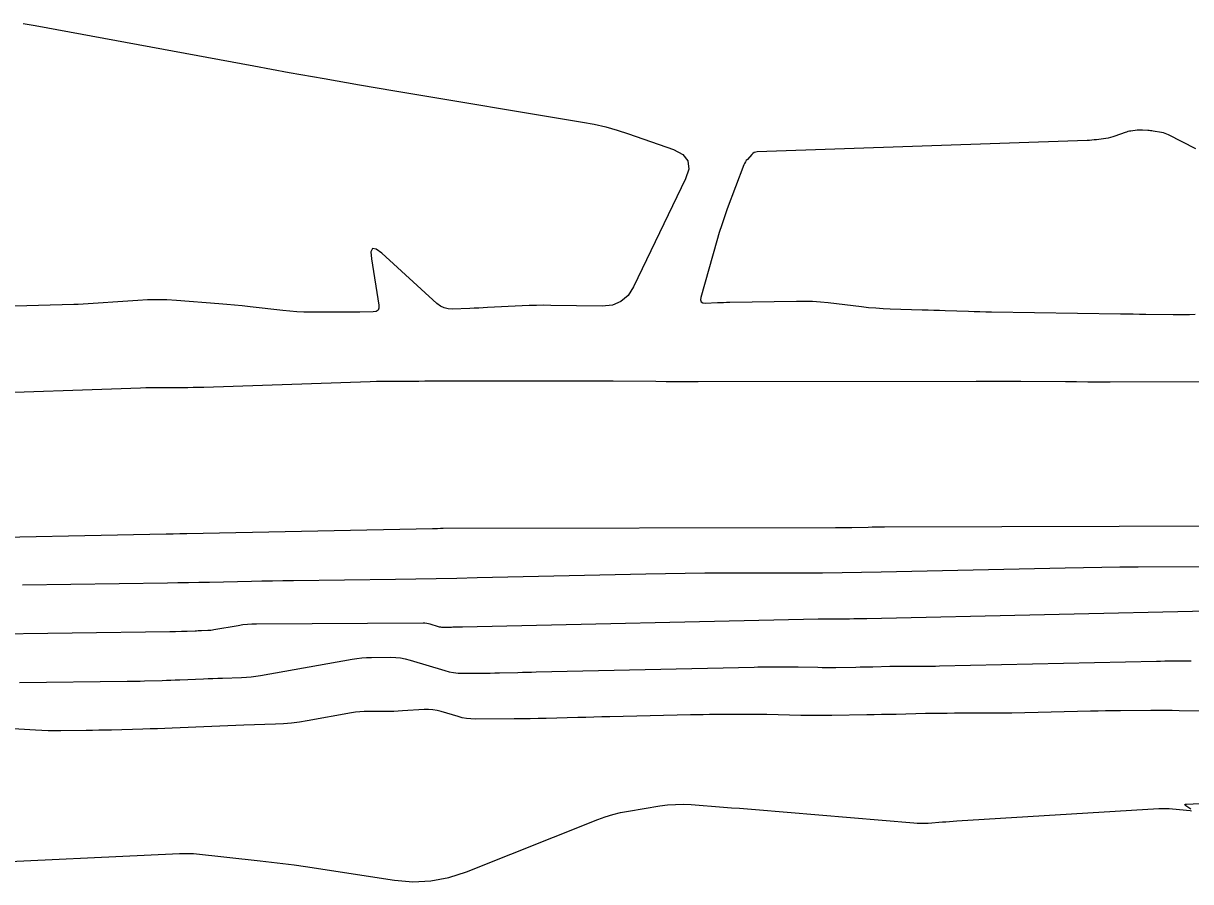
# Model space of a CAD drawing. Extents: x 1768942 to 1774819, y 723037 to 732099.
# Drawn here: x 1770164.6 to 1770236, y 731878.3 to 731930.9 of the extents above; entities that cross this region are included whole.
import ezdxf

# ---------------------------------------------------------------- set-up
doc = ezdxf.new("R2010")
doc.units = 0
doc.layers.add('R_Contours', color=7, linetype='Continuous')

msp = doc.modelspace()

# ---------------------------------------------------------------- linework, layer by layer
at = {"layer": 'R_Contours'}
for points in [[(1770164.543, 731930.897), (1770165.281, 731930.768), (1770178.67, 731928.287), (1770180.821, 731927.894), (1770182.973, 731927.51), (1770185.127, 731927.136), (1770187.283, 731926.771), (1770198.784, 731924.852), (1770199.498, 731924.717), (1770200.206, 731924.551), (1770200.905, 731924.356), (1770201.596, 731924.129), (1770204.347, 731923.164), (1770204.909, 731922.87), (1770205.22, 731922.473), (1770205.28, 731921.972), (1770205.088, 731921.368), (1770201.9, 731914.762), (1770201.562, 731914.236), (1770201.129, 731913.863), (1770200.601, 731913.643), (1770199.979, 731913.577), (1770196.846, 731913.627), (1770196.403, 731913.63), (1770195.961, 731913.626), (1770195.519, 731913.614), (1770195.077, 731913.595), (1770192.965, 731913.488), (1770192.695, 731913.474), (1770192.425, 731913.461), (1770192.155, 731913.449), (1770191.885, 731913.437), (1770190.805, 731913.392), (1770190.544, 731913.405), (1770190.301, 731913.466), (1770190.075, 731913.575), (1770189.866, 731913.733), (1770186.488, 731916.816), (1770186.145, 731917.072), (1770185.925, 731917.1), (1770185.828, 731916.9), (1770185.854, 731916.473), (1770186.314, 731913.635), (1770186.317, 731913.457), (1770186.26, 731913.33), (1770186.144, 731913.252), (1770185.969, 731913.225), (1770185.146, 731913.215), (1770184.941, 731913.212), (1770184.735, 731913.211), (1770184.529, 731913.21), (1770184.324, 731913.209), (1770182.145, 731913.208), (1770181.714, 731913.214), (1770181.283, 731913.233), (1770180.854, 731913.264), (1770180.425, 731913.307), (1770178.428, 731913.54), (1770177.952, 731913.593), (1770177.476, 731913.641), (1770176.999, 731913.685), (1770176.522, 731913.724), (1770173.928, 731913.924), (1770173.337, 731913.959), (1770172.745, 731913.973), (1770172.153, 731913.964), (1770171.561, 731913.935), (1770167.9, 731913.685), (1770167.879, 731913.684), (1770167.858, 731913.683), (1770167.836, 731913.682), (1770167.815, 731913.682), (1770167.729, 731913.682), (1770167.708, 731913.682), (1770167.686, 731913.682), (1770167.665, 731913.681), (1770167.643, 731913.681), (1770163.321, 731913.559)], [(1770236.306, 731923.202), (1770234.642, 731924.064), (1770234.538, 731924.113), (1770234.432, 731924.153), (1770234.323, 731924.185), (1770234.211, 731924.209), (1770233.692, 731924.299), (1770233.612, 731924.312), (1770233.531, 731924.323), (1770233.45, 731924.331), (1770233.369, 731924.337), (1770233.044, 731924.357), (1770232.963, 731924.361), (1770232.881, 731924.36), (1770232.8, 731924.356), (1770232.72, 731924.347), (1770232.334, 731924.299), (1770232.243, 731924.285), (1770232.154, 731924.266), (1770232.066, 731924.242), (1770231.979, 731924.214), (1770231.357, 731923.987), (1770231.223, 731923.943), (1770231.088, 731923.905), (1770230.951, 731923.875), (1770230.812, 731923.853), (1770230.232, 731923.773), (1770230.089, 731923.755), (1770229.945, 731923.741), (1770229.801, 731923.731), (1770229.656, 731923.724), (1770209.471, 731923.026), (1770209.374, 731923.014), (1770209.286, 731922.983), (1770209.206, 731922.935), (1770209.134, 731922.868), (1770208.865, 731922.566), (1770208.801, 731922.489), (1770208.746, 731922.406), (1770208.698, 731922.318), (1770208.658, 731922.226), (1770207.638, 731919.535), (1770207.462, 731919.053), (1770207.296, 731918.568), (1770207.141, 731918.079), (1770206.997, 731917.587), (1770206.021, 731914.112), (1770206, 731913.956), (1770206.038, 731913.847), (1770206.136, 731913.784), (1770206.292, 731913.768), (1770207.037, 731913.797), (1770207.223, 731913.804), (1770207.409, 731913.81), (1770207.596, 731913.814), (1770207.782, 731913.818), (1770211.877, 731913.893), (1770212.364, 731913.893), (1770212.85, 731913.877), (1770213.335, 731913.844), (1770213.819, 731913.794), (1770215.841, 731913.552), (1770216.282, 731913.505), (1770216.724, 731913.466), (1770217.167, 731913.438), (1770217.61, 731913.42), (1770219.567, 731913.359), (1770219.92, 731913.348), (1770220.273, 731913.337), (1770220.626, 731913.326), (1770220.98, 731913.314), (1770222.393, 731913.266), (1770222.746, 731913.255), (1770223.099, 731913.246), (1770223.452, 731913.238), (1770223.806, 731913.232), (1770231.695, 731913.114), (1770232.084, 731913.108), (1770232.474, 731913.103), (1770232.864, 731913.098), (1770233.254, 731913.094), (1770234.923, 731913.075), (1770235.258, 731913.072), (1770235.592, 731913.072), (1770235.927, 731913.074), (1770236.262, 731913.078)], [(1770161.039, 731908.207), (1770171.728, 731908.58), (1770172.05, 731908.59), (1770172.373, 731908.597), (1770172.695, 731908.601), (1770173.017, 731908.603), (1770174.307, 731908.603), (1770174.629, 731908.605), (1770174.951, 731908.609), (1770175.273, 731908.616), (1770175.595, 731908.625), (1770185.79, 731908.969), (1770186.162, 731908.98), (1770186.533, 731908.988), (1770186.905, 731908.993), (1770187.277, 731908.995), (1770188.763, 731908.995), (1770189.135, 731908.996), (1770189.507, 731908.996), (1770189.878, 731908.996), (1770190.25, 731908.997), (1770198.043, 731909.008), (1770198.694, 731909.008), (1770199.346, 731909.007), (1770199.997, 731909.004), (1770200.648, 731908.999), (1770203.253, 731908.978), (1770203.905, 731908.973), (1770204.556, 731908.97), (1770205.207, 731908.969), (1770205.859, 731908.969), (1770222.864, 731908.989), (1770223.547, 731908.989), (1770224.231, 731908.988), (1770224.914, 731908.985), (1770225.598, 731908.98), (1770228.331, 731908.959), (1770229.015, 731908.955), (1770229.698, 731908.951), (1770230.381, 731908.95), (1770231.065, 731908.95), (1770238.112, 731908.957)], [(1770238.791, 731900.108), (1770217.253, 731900.043), (1770217.003, 731900.042), (1770216.754, 731900.04), (1770216.504, 731900.036), (1770216.255, 731900.031), (1770215.258, 731900.009), (1770215.008, 731900.004), (1770214.759, 731900), (1770214.51, 731899.998), (1770214.26, 731899.997), (1770190.242, 731899.957), (1770190.203, 731899.956), (1770190.164, 731899.956), (1770190.124, 731899.955), (1770190.085, 731899.955), (1770189.902, 731899.951), (1770189.876, 731899.95), (1770189.85, 731899.95), (1770189.825, 731899.949), (1770189.799, 731899.949), (1770189.696, 731899.947), (1770189.67, 731899.947), (1770189.644, 731899.947), (1770189.618, 731899.946), (1770189.593, 731899.946), (1770174.567, 731899.634), (1770174.46, 731899.632), (1770174.354, 731899.63), (1770174.247, 731899.629), (1770174.14, 731899.627), (1770173.714, 731899.622), (1770173.607, 731899.62), (1770173.5, 731899.618), (1770173.394, 731899.616), (1770173.287, 731899.614), (1770159.351, 731899.33)], [(1770237.248, 731897.61), (1770232.785, 731897.596), (1770231.669, 731897.59), (1770230.553, 731897.579), (1770229.437, 731897.562), (1770228.322, 731897.54), (1770217.057, 731897.289), (1770215.857, 731897.266), (1770214.657, 731897.248), (1770213.457, 731897.237), (1770212.256, 731897.232), (1770207.455, 731897.224), (1770206.255, 731897.219), (1770205.054, 731897.207), (1770203.854, 731897.19), (1770202.654, 731897.166), (1770192.334, 731896.937), (1770191.08, 731896.91), (1770189.827, 731896.886), (1770188.574, 731896.865), (1770187.321, 731896.846), (1770181.088, 731896.76), (1770180.445, 731896.751), (1770179.802, 731896.741), (1770179.159, 731896.729), (1770178.515, 731896.716), (1770175.943, 731896.663), (1770175.3, 731896.65), (1770174.657, 731896.639), (1770174.014, 731896.628), (1770173.371, 731896.619), (1770164.511, 731896.503)], [(1770237.918, 731894.914), (1770216.186, 731894.431), (1770216.119, 731894.429), (1770216.052, 731894.428), (1770215.985, 731894.428), (1770215.918, 731894.428), (1770215.65, 731894.428), (1770215.583, 731894.427), (1770215.516, 731894.427), (1770215.448, 731894.426), (1770215.381, 731894.424), (1770215.107, 731894.418), (1770215.039, 731894.417), (1770214.97, 731894.415), (1770214.902, 731894.414), (1770214.834, 731894.413), (1770214.508, 731894.408), (1770214.435, 731894.407), (1770214.362, 731894.407), (1770214.29, 731894.407), (1770214.217, 731894.408), (1770213.899, 731894.415), (1770213.84, 731894.417), (1770213.781, 731894.417), (1770213.722, 731894.417), (1770213.663, 731894.417), (1770213.426, 731894.416), (1770213.367, 731894.415), (1770213.308, 731894.414), (1770213.249, 731894.413), (1770213.189, 731894.412), (1770191.428, 731893.928), (1770191.354, 731893.926), (1770191.28, 731893.924), (1770191.206, 731893.922), (1770191.132, 731893.921), (1770190.835, 731893.913), (1770190.761, 731893.911), (1770190.687, 731893.91), (1770190.613, 731893.909), (1770190.539, 731893.908), (1770190.243, 731893.906), (1770190.17, 731893.909), (1770190.097, 731893.916), (1770190.025, 731893.93), (1770189.954, 731893.948), (1770189.455, 731894.1), (1770189.348, 731894.128), (1770189.24, 731894.148), (1770189.13, 731894.16), (1770189.019, 731894.163), (1770178.83, 731894.114), (1770178.547, 731894.106), (1770178.265, 731894.087), (1770177.984, 731894.055), (1770177.704, 731894.012), (1770176.219, 731893.748), (1770176.124, 731893.733), (1770176.028, 731893.721), (1770175.932, 731893.712), (1770175.836, 731893.708), (1770175.45, 731893.695), (1770175.353, 731893.692), (1770175.257, 731893.688), (1770175.16, 731893.684), (1770175.063, 731893.68), (1770174.585, 731893.659), (1770174.496, 731893.655), (1770174.407, 731893.652), (1770174.319, 731893.649), (1770174.23, 731893.646), (1770173.875, 731893.637), (1770173.787, 731893.634), (1770173.698, 731893.633), (1770173.609, 731893.631), (1770173.521, 731893.63), (1770161.55, 731893.473)], [(1770164.321, 731890.524), (1770170.902, 731890.61), (1770171.171, 731890.614), (1770171.439, 731890.619), (1770171.708, 731890.624), (1770171.977, 731890.631), (1770173.051, 731890.661), (1770173.319, 731890.668), (1770173.588, 731890.678), (1770173.856, 731890.688), (1770174.125, 731890.699), (1770175.575, 731890.763), (1770175.867, 731890.776), (1770176.16, 731890.787), (1770176.452, 731890.798), (1770176.744, 731890.808), (1770177.914, 731890.846), (1770178.206, 731890.861), (1770178.497, 731890.886), (1770178.787, 731890.921), (1770179.075, 731890.967), (1770184.677, 731891.964), (1770184.971, 731892.009), (1770185.266, 731892.043), (1770185.563, 731892.063), (1770185.86, 731892.071), (1770187.052, 731892.077), (1770187.348, 731892.067), (1770187.641, 731892.036), (1770187.931, 731891.982), (1770188.218, 731891.906), (1770190.347, 731891.26), (1770190.617, 731891.189), (1770190.89, 731891.138), (1770191.166, 731891.109), (1770191.445, 731891.1), (1770192.568, 731891.107), (1770192.848, 731891.109), (1770193.129, 731891.113), (1770193.409, 731891.118), (1770193.69, 731891.125), (1770194.815, 731891.154), (1770195.096, 731891.161), (1770195.377, 731891.168), (1770195.658, 731891.175), (1770195.939, 731891.181), (1770209.289, 731891.479), (1770209.513, 731891.483), (1770209.736, 731891.487), (1770209.96, 731891.49), (1770210.184, 731891.492), (1770211.079, 731891.497), (1770211.302, 731891.498), (1770211.526, 731891.497), (1770211.75, 731891.495), (1770211.973, 731891.491), (1770213.175, 731891.464), (1770213.449, 731891.459), (1770213.724, 731891.457), (1770213.999, 731891.458), (1770214.274, 731891.461), (1770215.509, 731891.48), (1770215.766, 731891.485), (1770216.024, 731891.489), (1770216.282, 731891.495), (1770216.539, 731891.501), (1770217.578, 731891.525), (1770217.832, 731891.53), (1770218.085, 731891.533), (1770218.339, 731891.536), (1770218.593, 731891.536), (1770219.608, 731891.536), (1770219.862, 731891.537), (1770220.115, 731891.539), (1770220.369, 731891.543), (1770220.623, 731891.548), (1770233.896, 731891.843), (1770234.158, 731891.848), (1770234.421, 731891.853), (1770234.683, 731891.856), (1770234.946, 731891.859), (1770236.023, 731891.866)], [(1770237.018, 731888.778), (1770235.291, 731888.805), (1770234.859, 731888.81), (1770234.427, 731888.813), (1770233.995, 731888.814), (1770233.564, 731888.812), (1770231.695, 731888.799), (1770231.239, 731888.795), (1770230.784, 731888.789), (1770230.328, 731888.781), (1770229.873, 731888.772), (1770225.059, 731888.665), (1770224.619, 731888.656), (1770224.178, 731888.65), (1770223.738, 731888.647), (1770223.298, 731888.645), (1770221.536, 731888.645), (1770221.096, 731888.644), (1770220.655, 731888.64), (1770220.215, 731888.634), (1770219.775, 731888.625), (1770217.972, 731888.583), (1770217.525, 731888.573), (1770217.078, 731888.564), (1770216.631, 731888.556), (1770216.183, 731888.548), (1770214.04, 731888.514), (1770213.563, 731888.508), (1770213.086, 731888.508), (1770212.609, 731888.511), (1770212.132, 731888.52), (1770210.047, 731888.566), (1770209.659, 731888.573), (1770209.271, 731888.577), (1770208.883, 731888.579), (1770208.495, 731888.578), (1770206.942, 731888.567), (1770206.553, 731888.564), (1770206.165, 731888.559), (1770205.777, 731888.553), (1770205.389, 731888.545), (1770200.45, 731888.435), (1770199.962, 731888.424), (1770199.474, 731888.412), (1770198.987, 731888.4), (1770198.499, 731888.388), (1770196.545, 731888.337), (1770196.058, 731888.325), (1770195.571, 731888.316), (1770195.084, 731888.309), (1770194.596, 731888.305), (1770192.209, 731888.291), (1770191.942, 731888.3), (1770191.679, 731888.328), (1770191.418, 731888.376), (1770191.16, 731888.444), (1770190.135, 731888.755), (1770189.877, 731888.821), (1770189.616, 731888.864), (1770189.353, 731888.882), (1770189.087, 731888.877), (1770187.75, 731888.791), (1770187.49, 731888.777), (1770187.23, 731888.766), (1770186.969, 731888.76), (1770186.709, 731888.758), (1770185.666, 731888.758), (1770185.406, 731888.753), (1770185.146, 731888.736), (1770184.888, 731888.707), (1770184.631, 731888.667), (1770181.931, 731888.187), (1770181.449, 731888.11), (1770180.965, 731888.051), (1770180.48, 731888.009), (1770179.992, 731887.985), (1770178.039, 731887.921), (1770177.551, 731887.905), (1770177.063, 731887.887), (1770176.575, 731887.867), (1770176.086, 731887.846), (1770173.664, 731887.739), (1770173.216, 731887.72), (1770172.768, 731887.703), (1770172.32, 731887.688), (1770171.871, 731887.675), (1770169.957, 731887.623), (1770169.569, 731887.613), (1770169.181, 731887.604), (1770168.793, 731887.597), (1770168.404, 731887.591), (1770166.852, 731887.571), (1770166.463, 731887.569), (1770166.075, 731887.575), (1770165.688, 731887.587), (1770165.3, 731887.607), (1770162.909, 731887.749)], [(1770236.002, 731882.77), (1770235.708, 731882.978), (1770235.655, 731883.024), (1770235.643, 731883.058), (1770235.671, 731883.08), (1770235.741, 731883.091), (1770248.208, 731883.702)], [(1770161.09, 731879.457), (1770174.109, 731880.055), (1770174.148, 731880.056), (1770174.188, 731880.057), (1770174.228, 731880.057), (1770174.268, 731880.057), (1770174.427, 731880.053), (1770174.467, 731880.052), (1770174.507, 731880.052), (1770174.546, 731880.053), (1770174.586, 731880.055), (1770174.787, 731880.065), (1770174.834, 731880.066), (1770174.881, 731880.066), (1770174.928, 731880.064), (1770174.974, 731880.06), (1770179.045, 731879.617), (1770179.739, 731879.538), (1770180.432, 731879.452), (1770181.123, 731879.358), (1770181.814, 731879.257), (1770187.262, 731878.434), (1770188.391, 731878.337), (1770189.503, 731878.389), (1770190.599, 731878.591), (1770191.677, 731878.942), (1770199.716, 731882.141), (1770200.172, 731882.309), (1770200.634, 731882.45), (1770201.104, 731882.567), (1770201.581, 731882.658), (1770203.503, 731882.972), (1770203.984, 731883.036), (1770204.466, 731883.071), (1770204.949, 731883.078), (1770205.434, 731883.055), (1770207.409, 731882.904), (1770207.9, 731882.867), (1770208.391, 731882.828), (1770208.881, 731882.788), (1770209.372, 731882.747), (1770219.046, 731881.933), (1770219.265, 731881.919), (1770219.484, 731881.913), (1770219.703, 731881.917), (1770219.922, 731881.929), (1770220.799, 731881.994), (1770221.018, 731882.01), (1770221.237, 731882.025), (1770221.456, 731882.04), (1770221.676, 731882.054), (1770234.05, 731882.816), (1770234.26, 731882.825), (1770234.471, 731882.824), (1770234.681, 731882.816), (1770234.89, 731882.798), (1770235.969, 731882.685), (1770236.039, 731882.683)]]:
    msp.add_lwpolyline(points, dxfattribs=at)

doc.saveas('drawing.dxf')
